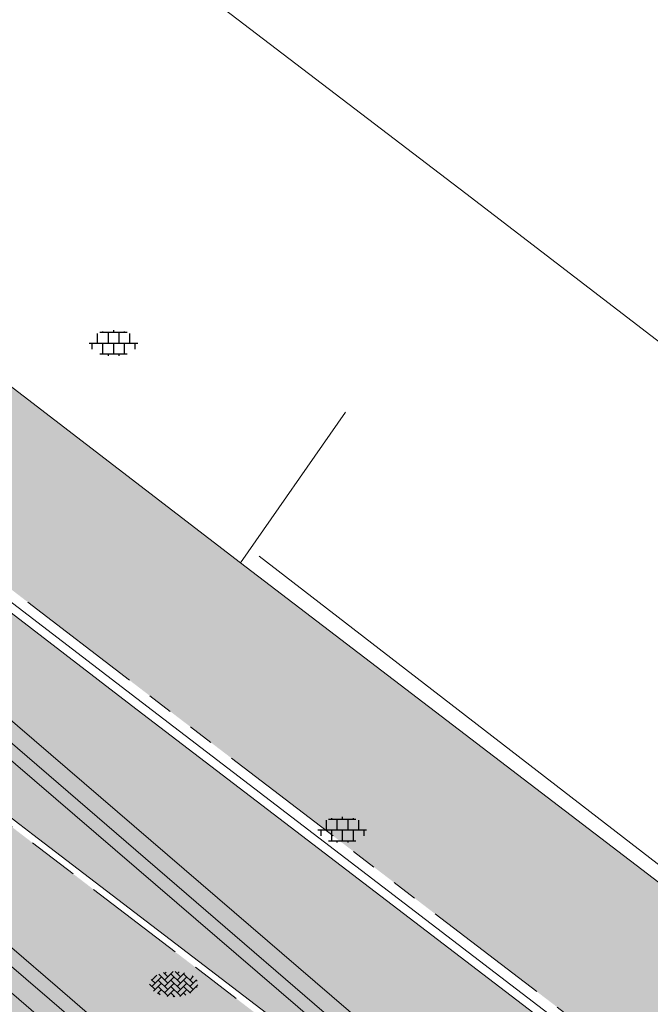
# Model space of a CAD drawing. Header units: metres. Extents: x 187916 to 189411, y 333285 to 334910.
# Tile 302 of 348: x 189008.23 to 189015.61, y 334000.91 to 334012.42. Entities that reach past the tile are written whole.
import ezdxf
from ezdxf.enums import TextEntityAlignment as Align

# ---------------------------------------------------------------- set-up
doc = ezdxf.new("R2010")
doc.units = ezdxf.units.M
doc.linetypes.add('VH-OPSLUITBAND_100X200', pattern=[16, 8, -2, 4, -2])
doc.linetypes.add('VH-TROTTOIRBAND_180-200', pattern=[20, 10, -2, 2, -2, 2, -2])
for name, color, linetype, lineweight in [('B-ME-IE-TERREINAFSCHEIDING_KUNSTMATIG_MUUR-G', 253, 'IE-TERREINAFSCHEIDING-KUNSTMATIG-DICHT', 18), ('B-ME-OG-BEBOUWING_HOOFDGEBOUW-G', 253, 'Continuous', 18), ('B-ME-VH-KANTOPSLUITING_ACHTERKANTBAND-G', 253, 'Continuous', 18), ('B-ME-VH-VERHARDING_ASFALT-G', 253, 'Continuous', 18), ('B-ME-VH-VERHARDING_BETONSTRAATSTEEN-G', 253, 'Continuous', 18), ('B-ME-VH-VERHARDING_BETONSTRAATSTEEN-S', 253, 'Continuous', 25), ('B-ME-VH-VERHARDING_TEGEL-G', 253, 'Continuous', 18), ('B-ME-VH-VERHARDING_TEGEL-S', 253, 'Continuous', 25), ('N-WE-GR-HAAG-HG01-A', 96, 'Continuous', 35), ('N-WE-VH-KANTOPSLUITING_OPSLUITBAND_80X200-G', 30, 'VH-OPSLUITBAND_100X200', 15), ('N-WE-VH-KANTOPSLUITING_RIJWIELPADBAND_4-12 200-G', 94, 'VH-TROTTOIRBAND_180-200', 15), ('N-WE-VH-KANTOPSLUITING_VOORKANTBAND-G', 7, 'Continuous', 15), ('N-WE-VH-KANTVERHARDING_STREKLAAG_BSS-G', 60, 'Continuous', 18), ('N-WE-VH-VERHARDING_BETONSTRAATSTEEN-ROOD-A', 11, 'Continuous', 18), ('N-WE-VH-VERHARDING_TEGEL-A', 254, 'Continuous', 5)]:
    doc.layers.add(name, color=color, linetype=linetype, lineweight=lineweight)
doc.styles.add('NLCS-ISO', font='NLCS-ISO.ttf')
doc.linetypes.add('IE-TERREINAFSCHEIDING-KUNSTMATIG-DICHT', pattern='A,8,-1,[82,NLCS.SHX,S=0.75,R=90,X=0,Y=0],-1', length=10)

# ---------------------------------------------------------------- blocks, each defined once
blk = doc.blocks.new('SVH-TEGEL_300X300_DUN_LINT_KL-SO')
for p, q in [((-1.900843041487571, 1.499999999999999), (1.90084304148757, 1.499999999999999)), ((-1.5, 1.624087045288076), (-1.5, 1.499999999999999)), ((-0.7499999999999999, 1.5), (-0.7500000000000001, 1.377682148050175e-16)), ((3.325515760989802e-16, 1.810386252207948), (2.755364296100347e-16, 1.499999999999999)), ((0.7500000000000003, 1.499999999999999), (0.7500000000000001, -1.247991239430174e-15)), ((1.5, 1.624087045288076), (1.5, 1.499999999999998)), ((-2.25, 1.355676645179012), (-2.25, -6.969183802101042e-16)), ((0, 0), (-2.755364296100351e-16, -1.500000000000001)), ((2.25, 1.355676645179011), (2.25, -4.133046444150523e-16)), ((-3.39489953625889, -4.866106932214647e-16), (3.39489953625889, -1.733835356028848e-15)), ((-3, -3.055132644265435e-15), (-3.000000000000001, -0.8474312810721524)), ((-1.5, -8.346865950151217e-16), (-1.5, -1.500000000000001)), ((1.5, -2.495982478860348e-15), (1.5, -1.500000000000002)), ((2.999999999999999, -2.495982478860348e-15), (2.999999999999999, -0.8474312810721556)), ((-1.900843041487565, -1.500000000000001), (1.900843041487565, -1.500000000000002)), ((-0.7500000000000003, -1.499999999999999), (-0.7500000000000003, -1.765655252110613)), ((0.7499999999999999, -1.500000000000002), (0.7499999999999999, -1.765655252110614))]:
    blk.add_line(p, q)
blk = doc.blocks.new('SVH-BSS_KEIFORMAAT_KEPER-SO')
at = {"ltscale": 0.1}
for p, q in [((-2.477046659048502, 2.477046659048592), (-1.484924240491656, 1.484924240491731)), ((-2.227386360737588, 0.7424621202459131), (-0.2128896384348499, 2.756958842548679)), ((-2.227386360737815, 2.227386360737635), (-1.846044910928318, 2.608727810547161)), ((0.2160084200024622, 2.753840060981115), (1.484924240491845, 1.484924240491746)), ((0.742462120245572, 2.227386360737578), (1.196639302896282, 2.681563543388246)), ((0.7424621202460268, 0.7424621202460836), (2.445993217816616, 2.445993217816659)), ((-5.336050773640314, 0.881278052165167), (-4.454772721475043, -7.582823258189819e-14)), ((-5.197234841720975, 0.7424621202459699), (-4.025666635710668, 1.914030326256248)), ((-5.197234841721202, -0.7424621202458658), (-2.969848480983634, 1.48492424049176)), ((-4.812064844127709, -1.842216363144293), (-2.969848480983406, 3.785860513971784e-14)), ((-4.564991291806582, 1.595142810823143), (-4.454772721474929, 1.484924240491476)), ((-3.712310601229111, 0.7424621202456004), (-1.484924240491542, -1.484924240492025)), ((-3.597206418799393, 2.112282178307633), (-1.484924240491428, -2.747801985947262e-13)), ((-2.227386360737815, -0.7424621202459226), (-2.463584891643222e-13, 1.484924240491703)), ((-2.227386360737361, -2.227386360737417), (2.083888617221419e-13, 2.083888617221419e-13)), ((-0.7424621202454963, 2.227386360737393), (1.484924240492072, -2.321476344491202e-13)), ((-0.7424621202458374, 0.7424621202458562), (1.484924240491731, -1.48492424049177)), ((0.7424621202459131, -0.7424621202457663), (2.969848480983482, 1.48492424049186)), ((0.7424621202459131, -2.227386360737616), (2.969848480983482, 9.43689570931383e-15)), ((2.227386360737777, 2.22738636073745), (4.454772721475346, -1.753042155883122e-13)), ((2.227386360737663, 0.7424621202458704), (4.454772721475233, -1.484924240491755)), ((3.7123106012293, 0.7424621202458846), (4.50164561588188, 1.531797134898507)), ((3.7123106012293, -0.7424621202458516), (5.246882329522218, 0.7921096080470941)), ((4.221158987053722, 1.718537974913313), (4.45477272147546, 1.484924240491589)), ((5.197234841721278, 0.7424621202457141), (5.392160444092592, 0.5475365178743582)), ((-5.734817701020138, -0.2048792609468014), (-4.454772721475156, -1.484924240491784)), ((-3.894231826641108, -2.40930758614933), (-2.969848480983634, -1.484924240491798)), ((-3.712310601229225, -0.742462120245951), (-1.484924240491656, -2.969848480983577)), ((-3.712310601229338, -2.227386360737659), (-3.270758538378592, -2.668938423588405)), ((-1.594092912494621, -3.079017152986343), (9.470202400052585e-14, -1.484924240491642)), ((-0.74246212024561, -0.74246212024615), (1.484924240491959, -2.969848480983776)), ((-0.7424621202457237, -2.227386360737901), (0.2141389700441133, -3.18398745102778)), ((1.364972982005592, -3.089799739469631), (2.969848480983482, -1.484924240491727)), ((2.227386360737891, -0.7424621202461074), (3.843627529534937, -2.358703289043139)), ((2.22738636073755, -2.227386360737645), (2.78091825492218, -2.780918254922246)), ((3.712310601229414, -2.227386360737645), (5.574234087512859, -0.3654628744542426)), ((5.197234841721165, -0.7424621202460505), (5.40549668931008, -0.950723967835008)), ((-0.2171522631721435, -3.18700074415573), (9.470202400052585e-14, -2.969848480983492))]:
    blk.add_line(p, q, dxfattribs=at)
at = {"style": 'NLCS-ISO'}
blk.add_attdef('FORMAAT', text='', height=1.8, dxfattribs=at).set_placement((-5.834817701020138, -0.2150483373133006), align=Align.MIDDLE_RIGHT)
blk.add_attdef('KLEUR', text='', height=1.8, dxfattribs=at).set_placement((5.824648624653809, -0.2150483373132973), align=Align.MIDDLE_LEFT)
at = {"style": 'NLCS-ISO', "flags": 1}
blk.add_attdef('FUNCTIE', text='', height=1.8, dxfattribs=at).set_placement((0.1159930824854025, -3.584775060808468), align=Align.MIDDLE_CENTER)
blk = doc.blocks.new('DTM')
at = {"layer": 'B-ME-IE-TERREINAFSCHEIDING_KUNSTMATIG_MUUR-G', "ltscale": 0.2, "flags": 128}
blk.add_lwpolyline([(189017.2330000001, 334001.3620000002), (189011.0320000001, 334006.1490000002)], dxfattribs=at)
at = {"layer": 'B-ME-OG-BEBOUWING_HOOFDGEBOUW-G', "ltscale": 0.2, "flags": 128}
blk.add_lwpolyline([(189019.8969999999, 334005.446), (189013.4500000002, 334010.3870000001), (189006.6369179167, 334015.5828661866), (189005.1708484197, 334013.700602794), (189003.5467608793, 334011.6430277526), (188980.1239999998, 334029.7280000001), (188957.9560000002, 334047.1269999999)], dxfattribs=at)
at = {"layer": 'B-ME-VH-KANTOPSLUITING_ACHTERKANTBAND-G', "ltscale": 0.2, "flags": 128}
for points in [[(189015.7570000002, 333997.6699999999), (189006.6639999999, 334005.4819999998), (189001.0609999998, 334010.2629999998), (188993.6510000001, 334016.648), (188982.3020000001, 334026.3109999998), (188968.7599999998, 334035.8259999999), (188968.9419999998, 334036.0640000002), (188966.5380000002, 334037.8390000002), (188966.361, 334037.6069999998), (188955.9330000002, 334045.4980000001), (188956.1179999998, 334045.727), (188946.5219999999, 334052.9750000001), (188946.3500000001, 334052.7429999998), (188939.1039999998, 334058.2060000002), (188931.5789999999, 334063.8870000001)], [(189013.0299999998, 333995.094), (189012.474, 333995.563), (189007.534, 333999.811), (189004.2680000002, 334002.6469999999), (189004.1880000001, 334002.7919999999), (189004.2480000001, 334002.9789999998), (189004.7769999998, 334003.6140000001), (189004.9509999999, 334003.7000000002), (189005.1030000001, 334003.6540000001), (189008.447, 334000.766), (189014.1519999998, 333995.8700000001)]]:
    blk.add_lwpolyline(points, dxfattribs=at)
at = {"layer": 'B-ME-VH-VERHARDING_ASFALT-G', "ltscale": 0.2, "flags": 128}
for points in [[(189015.5120000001, 333997.4169999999), (189006.5079999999, 334005.145), (189000.8700000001, 334009.943), (188993.4339999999, 334016.3730000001), (188982.0729999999, 334026.0380000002), (188968.5750000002, 334035.5019999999), (188966.102, 334037.327), (188955.7080000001, 334045.2199999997), (188946.1359999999, 334052.4589999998), (188938.9070000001, 334057.8939999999), (188931.3799999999, 334063.6039999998)], [(189005.46, 334003.8659999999), (189008.672, 334001.106), (189014.375, 333996.176)]]:
    blk.add_lwpolyline(points, dxfattribs=at)
at = {"layer": 'B-ME-VH-VERHARDING_BETONSTRAATSTEEN-G', "ltscale": 0.2, "flags": 128}
for points in [[(189015.6099999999, 333997.5249999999), (189006.588, 334005.2910000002), (189000.9670000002, 334010.0779999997), (188993.5559999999, 334016.4890000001), (188982.1430000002, 334026.176), (188968.6630000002, 334035.6499999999), (188966.213, 334037.469), (188955.8330000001, 334045.324), (188946.2259999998, 334052.5699999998), (188939.0049999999, 334058.0460000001), (188931.4589999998, 334063.73)], [(189013.0189999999, 333994.787), (189012.362, 333995.351), (189007.346, 333999.701), (189004.1009999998, 334002.477), (189003.9589999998, 334002.8289999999), (189004.0630000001, 334003.1129999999), (189004.6209999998, 334003.7689999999), (189004.9330000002, 334003.9410000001), (189005.2489999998, 334003.8199999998), (189008.575, 334000.965), (189014.2829999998, 333996.054)]]:
    blk.add_lwpolyline(points, dxfattribs=at)
at = {"layer": 'B-ME-VH-VERHARDING_TEGEL-G', "ltscale": 0.2, "flags": 128}
for points in [[(189003.5467608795, 334011.6430277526), (189010.8130000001, 334006.0690000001), (189017.1639999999, 334001.219), (189017.9679999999, 334000.6129999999)], [(189010.8130000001, 334006.0690000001), (189012.04, 334007.8319999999)]]:
    blk.add_lwpolyline(points, dxfattribs=at)
at = {"layer": 'B-ME-VH-VERHARDING_BETONSTRAATSTEEN-S', "xscale": 0.05, "yscale": 0.05, "zscale": 0.05}
blk.add_blockref('SVH-BSS_KEIFORMAAT_KEPER-SO', (189010.035239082, 334001.1528804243), dxfattribs=at)
at = {"layer": 'B-ME-VH-VERHARDING_TEGEL-S', "xscale": 0.084, "yscale": 0.084, "zscale": 0.084}
for p in [(189009.325, 334008.639), (189012.0042495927, 334002.9457095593)]:
    blk.add_blockref('SVH-TEGEL_300X300_DUN_LINT_KL-SO', p, dxfattribs=at)
blk = doc.blocks.new('ontwerp Wilhelmina- & Engelenkampstraat')
at = {"layer": 'N-WE-GR-HAAG-HG01-A', "transparency": 33554610}
h = blk.add_hatch(color=256, dxfattribs=at)
h.dxf.hatch_style = 1
h.paths.add_polyline_path([(189008.3332143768, 334002.8290797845), (189005.6440105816, 334004.8920034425), (189004.4758560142, 334003.3692104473), (189004.5709358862, 334003.2959998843, 0.4147434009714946), (189004.6260394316, 334002.8749426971), (189004.7053829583, 334002.8140772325), (189005.4331694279, 334002.2841403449), (189005.4316477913, 334002.2821567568), (189006.9960750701, 334001.082063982), (189013.1995204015, 333996.3447454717), (189014.6384666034, 333998.0140154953)])
at = {"layer": 'N-WE-VH-VERHARDING_BETONSTRAATSTEEN-ROOD-A', "transparency": 33554610}
h = blk.add_hatch(color=11, dxfattribs=at)
h.dxf.hatch_style = 1
h.paths.add_polyline_path([(188869.5391943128, 334112.4118962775, -0.02620629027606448), (188867.538569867, 334114.1179885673), (188853.9228214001, 334127.0204414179, 0.04370225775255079), (188850.9305713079, 334129.3967060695), (188826.6630971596, 334145.4284130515, -0.05105103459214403), (188822.7067715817, 334148.6660172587), (188822.0136661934, 334149.3909158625, -0.0200226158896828), (188820.7145883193, 334150.9239998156), (188820.1125301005, 334151.7276482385), (188819.5628727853, 334152.5668123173), (188819.0124277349, 334153.4073864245, 0.07020777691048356), (188816.0095224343, 334157.1791280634, -0.1686779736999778), (188815.0708171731, 334158.9832733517), (188815.0851893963, 334159.7321906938, 0.05995219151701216), (188814.1906564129, 334155.1319891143, -0.614293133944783), (188815.0914211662, 334155.419406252, -0.004973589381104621), (188815.2987230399, 334155.2047594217, -0.2653390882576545), (188816.4739168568, 334150.3883250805, -0.6630616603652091), (188815.5045729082, 334150.2710622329, 0.06423418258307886), (188817.0500100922, 334148.2316676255, 0.02685832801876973), (188817.8425597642, 334147.5075175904), (188819.2767483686, 334149.678473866, 0.08029190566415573), (188825.6158065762, 334143.8431110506), (188842.2102962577, 334132.8803716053), (188849.8832807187, 334127.8114040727, -0.0437022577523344), (188852.6159292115, 334125.6412993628), (188866.2316776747, 334112.7388465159, 0.02620629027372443), (188868.383743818, 334110.9036077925), (188944.2779624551, 334052.763527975, 0.0009658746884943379), (188957.6763401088, 334042.4994688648, -0.009277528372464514), (188967.9621741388, 334034.3125750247, -0.003941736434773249), (188972.2391330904, 334030.719653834, 0.01791285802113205), (188977.9691012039, 334026.172978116), (188982.6371441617, 334022.7340118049), (189001.1071614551, 334008.4731075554), (189008.3818376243, 334002.8926076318), (189014.7463151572, 333998.0323153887), (189023.1492643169, 333991.6987492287, 0.04135942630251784), (189025.5236610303, 333990.1994726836), (189026.4236363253, 333989.7635317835, -0.5205333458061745), (189026.5869604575, 333988.9107620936), (189025.4586989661, 333987.7487147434, -0.3449410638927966), (189024.8112012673, 333987.6602222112, 0.016286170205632), (189027.1024584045, 333986.4205983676, 0.0307634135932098), (189028.2338991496, 333985.939765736, -0.5474886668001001), (189028.0315065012, 333986.8095316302), (189028.4109391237, 333987.1983381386, -0.4330998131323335), (189031.3280389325, 333987.1476770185), (189032.1379230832, 333986.2535649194, -0.643984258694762), (189031.7547922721, 333985.3678457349, 0.09389749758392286), (189035.3989444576, 333986.1274898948), (189034.2459540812, 333987.4575392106), (189033.5678682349, 333988.2397552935, 0.03136002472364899), (189034.5664557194, 333988.3286325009, 0.07386245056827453), (189036.8129803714, 333989.0209203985), (189037.6863054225, 333989.5080600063), (189038.0890000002, 333989.764), (189039.0210000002, 333990.3730000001), (189040.022664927, 333991.1545091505), (189038.8885358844, 333992.6081290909, -0.08053422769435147), (189036.0321564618, 333990.939552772), (189035.0795804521, 333990.627147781, -0.05017195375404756), (189033.0858050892, 333990.2913392), (189032.0786720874, 333990.2745015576, -0.04044432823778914), (189030.4580299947, 333990.4600773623, -0.04254247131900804), (189028.0046017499, 333991.1638956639), (189027.081067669, 333991.5517503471, -0.0335496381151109), (189025.3106536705, 333992.5144600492), (189024.480357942, 333993.0807405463, -0.003824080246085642), (189024.2958604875, 333993.2180032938, -0.005670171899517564), (189024.0565874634, 333993.3941318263), (189015.8947154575, 333999.5459905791), (189009.5366397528, 334004.4013940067), (189002.2659711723, 334009.9788196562), (188983.781345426, 334024.2510032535), (188979.0960425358, 334027.7026850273, -0.01791285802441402), (188973.4726836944, 334032.1647672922, 0.01321974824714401), (188958.8317906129, 334044.0077573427), (188955.6003083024, 334046.4832902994), (188949.8878724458, 334050.8594006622, 0.002705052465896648), (188945.4293292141, 334054.2749448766)])
at = {"layer": 'N-WE-VH-VERHARDING_TEGEL-A', "transparency": 33554610}
h = blk.add_hatch(color=256, dxfattribs=at)
h.dxf.hatch_style = 1
edge = h.paths.add_edge_path()
edge.add_line((189017.1639999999, 334001.219), (189010.8130000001, 334006.0690000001))
edge.add_line((189010.8130000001, 334006.0690000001), (189008.0686257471, 334008.1742456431))
edge.add_line((189008.0686257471, 334008.1742456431), (189006.9243549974, 334006.682587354))
edge.add_line((189006.9243549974, 334006.682587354), (189009.6703536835, 334004.5760955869))
edge.add_line((189009.6703536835, 334004.5760955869), (189016.0276881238, 333999.7212582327))
edge.add_line((189016.0276881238, 333999.7212582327), (189024.1890066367, 333993.569816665))
edge.add_arc((189031.9415471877, 334003.8553655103), 12.88000000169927, 232.9935214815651, 234.3047933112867)
edge.add_arc((189033.3615571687, 334005.2107529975), 14.81372547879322, 232.9029668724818, 233.780715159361)
edge.add_line((189024.6084638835, 333993.2596099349), (189025.4315592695, 333992.6982953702))
edge.add_arc((189033.3615571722, 334005.210752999), 14.81372548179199, 237.6347764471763, 238.0811826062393)
edge.add_line((189025.5292867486, 333992.6368911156), (189025.6759724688, 333992.9066448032))
edge.add_line((189025.6759724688, 333992.9066448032), (189025.8192871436, 333993.1701991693))
edge.add_line((189025.8192871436, 333993.1701991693), (189026.0828415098, 333993.0268844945))
edge.add_line((189026.0828415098, 333993.0268844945), (189026.3463958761, 333992.8835698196))
edge.add_line((189026.3463958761, 333992.8835698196), (189026.6099502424, 333992.7402551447))
edge.add_line((189026.6099502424, 333992.7402551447), (189026.8735046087, 333992.59694047))
edge.add_line((189026.8735046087, 333992.59694047), (189027.1370589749, 333992.4536257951))
edge.add_line((189027.1370589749, 333992.4536257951), (189027.4006133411, 333992.3103111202))
edge.add_line((189027.4006133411, 333992.3103111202), (189027.2572986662, 333992.046756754))
edge.add_line((189027.2572986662, 333992.046756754), (189027.1121229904, 333991.7797800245))
edge.add_arc((189033.3615571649, 334005.2107530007), 14.81372547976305, 245.0474325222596, 245.2926014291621)
edge.add_line((189027.169651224, 333991.7531617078), (189028.0879812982, 333991.3674925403))
edge.add_arc((189033.3615571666, 334005.2107529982), 14.81372547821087, 249.145712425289, 258.9802718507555)
edge.add_arc((189032.4135998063, 334000.3690177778), 9.880067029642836, 259.0092403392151, 268.0582613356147)
edge.add_line((189032.0788310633, 333990.4946239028), (189033.076727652, 333990.5112296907))
edge.add_arc((189032.4135998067, 334000.3690177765), 9.88006702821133, 273.8484567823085, 274.3346544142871)
edge.add_line((189033.1603534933, 333990.5172116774), (189033.1092479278, 333990.8206180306))
edge.add_line((189033.1092479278, 333990.8206180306), (189033.059418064, 333991.1164507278))
edge.add_line((189033.059418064, 333991.1164507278), (189033.3552507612, 333991.1662805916))
edge.add_line((189033.3552507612, 333991.1662805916), (189033.6510834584, 333991.2161104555))
edge.add_line((189033.6510834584, 333991.2161104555), (189033.9469161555, 333991.2659403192))
edge.add_line((189033.9469161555, 333991.2659403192), (189034.2427488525, 333991.3157701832))
edge.add_line((189034.2427488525, 333991.3157701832), (189034.5385815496, 333991.3656000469))
edge.add_line((189034.5385815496, 333991.3656000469), (189034.8344142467, 333991.4154299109))
edge.add_line((189034.8344142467, 333991.4154299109), (189034.8842441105, 333991.1195972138))
edge.add_line((189034.8842441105, 333991.1195972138), (189034.9353496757, 333990.8161908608))
edge.add_arc((189032.4135998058, 334000.369017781), 9.880067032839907, 284.7875761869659, 285.2741120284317)
edge.add_line((189035.0163770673, 333990.837948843), (189035.960830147, 333991.1476898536))
edge.add_arc((189032.3110614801, 334000.5878431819), 10.1211316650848, 291.137586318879, 309.5312864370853)
edge.add_line((189038.7531564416, 333992.781645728), (189037.9019007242, 333993.8727052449))
edge.add_line((189037.9019007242, 333993.8727052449), (189036.6159999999, 333992.9029999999))
edge.add_line((189036.6159999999, 333992.9029999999), (189035.452, 333992.2800000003))
edge.add_line((189035.452, 333992.2800000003), (189034.719, 333991.9789999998))
edge.add_line((189034.719, 333991.9789999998), (189034.3080000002, 333991.8820000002))
edge.add_line((189034.3080000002, 333991.8820000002), (189032.6430000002, 333993.7820000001))
edge.add_line((189032.6430000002, 333993.7820000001), (189030.5929999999, 333993.7230000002))
edge.add_line((189030.5929999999, 333993.7230000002), (189028.5950000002, 333993.915))
edge.add_line((189028.5950000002, 333993.915), (189026.3650000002, 333994.2179999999))
edge.add_line((189026.3650000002, 333994.2179999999), (189025.9019999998, 333994.5159999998))
edge.add_line((189025.9019999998, 333994.5159999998), (189022.9369999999, 333996.8190000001))
edge.add_line((189022.9369999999, 333996.8190000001), (189019.9870000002, 333999.0660000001))
edge.add_line((189019.9870000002, 333999.0660000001), (189017.9679999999, 334000.6129999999))
edge.add_line((189017.9679999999, 334000.6129999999), (189017.1639999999, 334001.219))
h.paths.add_polyline_path([(189026.6005861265, 333992.9292846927), (189026.9358715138, 333993.2745469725), (189027.1448712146, 333993.4897657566), (189027.4365849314, 333993.7901598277), (189027.8670224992, 333993.3721604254), (189027.5753087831, 333993.0717663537), (189027.3663090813, 333992.8565475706), (189027.0310236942, 333992.5112852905)], flags=0)
h.paths.add_polyline_path([(189026.6005861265, 333992.9292846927), (189027.4365849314, 333993.7901598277), (189027.8670224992, 333993.3721604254), (189027.0310236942, 333992.5112852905)], flags=16)
edge = h.paths.add_edge_path(flags=16)
edge.add_arc((189028.1599448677, 333993.668684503), 0.1000000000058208, 0, 360)
edge = h.paths.add_edge_path(flags=16)
edge.add_arc((189030.3117227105, 333993.4335956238), 0.1000000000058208, 0, 360)
h.paths.add_polyline_path([(189031.4475897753, 333993.0309973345), (189031.6707471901, 333993.2314986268), (189031.8939046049, 333993.4319999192), (189032.0944058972, 333993.2088425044), (189032.2949071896, 333992.9856850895), (189032.4954084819, 333992.7625276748), (189032.6959097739, 333992.5393702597), (189032.5843310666, 333992.4391196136), (189032.7848323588, 333992.2159621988), (189032.9853336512, 333991.9928047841), (189033.1858349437, 333991.7696473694), (189033.386336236, 333991.5464899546), (189033.1631788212, 333991.3459886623), (189032.9626775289, 333991.5691460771), (189032.7621762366, 333991.7923034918), (189032.5616749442, 333992.0154609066), (189032.3611736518, 333992.2386183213), (189032.2495949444, 333992.1383676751), (189032.0490936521, 333992.3615250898), (189031.84859236, 333992.5846825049), (189031.6480910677, 333992.8078399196)], flags=0)
h.paths.add_polyline_path([(189031.4475897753, 333993.0309973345), (189031.8939046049, 333993.4319999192), (189032.6959097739, 333992.5393702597), (189032.5843310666, 333992.4391196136), (189033.386336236, 333991.5464899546), (189033.1631788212, 333991.3459886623), (189032.3611736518, 333992.2386183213), (189032.2495949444, 333992.1383676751)], flags=16)
at = {"layer": 'N-WE-VH-KANTOPSLUITING_OPSLUITBAND_80X200-G', "ltscale": 0.15, "flags": 128}
blk.add_lwpolyline([(189025.4866912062, 333990.1285503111, -0.04136484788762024), (189023.1012100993, 333991.6347898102), (189014.6979614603, 333997.9685816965), (189008.3332143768, 334002.8290797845), (189001.0583694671, 334008.4097091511), (188982.5889672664, 334022.6701384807), (188977.9216510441, 334026.1085694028, -0.01791285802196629), (188972.1871941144, 334030.6588069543, 0.01321974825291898), (188957.6276895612, 334042.4359619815), (188954.3962072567, 334044.9114949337), (188944.2320672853, 334052.6979102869), (188876.5310800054, 334104.561423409), (188876.4104708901, 334104.6538181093), (188868.335093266, 334110.8401009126, -0.02620629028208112), (188866.1766506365, 334112.6807773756), (188852.5609021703, 334125.5832302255, 0.04370225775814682), (188849.8391842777, 334127.7446545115), (188825.5717101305, 334143.7763614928, -0.07926277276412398), (188819.2825308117, 334149.5420904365), (188818.0312329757, 334147.6479791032)], format="xyb", dxfattribs=at)
at = {"layer": 'N-WE-VH-KANTOPSLUITING_RIJWIELPADBAND_4-12 200-G', "ltscale": 0.15, "flags": 128}
blk.add_lwpolyline([(188823.2371218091, 334148.4528235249, 0.04576076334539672), (188826.784362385, 334145.6119743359), (188851.0518365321, 334129.5802673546, -0.04370225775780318), (188854.0741457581, 334127.1801315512), (188867.6898942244, 334114.2776787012, 0.02620629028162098), (188869.6729833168, 334112.5865402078), (188945.5626458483, 334054.449950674, -0.002704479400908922), (188950.0221338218, 334051.0336827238), (188955.7340973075, 334046.657934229), (188958.9655796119, 334044.1824012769, -0.01321974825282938), (188973.6155158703, 334032.3320962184, 0.01791285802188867), (188979.2265304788, 334027.8798089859), (188983.9138318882, 334024.426654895), (189002.4001491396, 334010.153165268), (189009.6703536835, 334004.5760955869), (189016.0276881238, 333999.7212582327), (189024.1890066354, 333993.569816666, 0.005721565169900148), (189024.4264114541, 333993.3951009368, 0.003801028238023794), (189024.6070828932, 333993.2606215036)], format="xyb", dxfattribs=at)
at = {"layer": 'N-WE-VH-KANTOPSLUITING_VOORKANTBAND-G', "ltscale": 0.2, "flags": 128}
blk.add_lwpolyline([(188817.9644834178, 334147.6920755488), (188819.2767483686, 334149.678473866, 0.08029190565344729), (188825.6158065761, 334143.8431110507), (188849.8832807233, 334127.8114040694, -0.04370225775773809), (188852.6159292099, 334125.6412993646), (188866.2316776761, 334112.7388465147, 0.02620629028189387), (188868.3837438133, 334110.903607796), (188944.2807178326, 334052.7614171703), (188954.444857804, 334044.9750018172), (188957.6763401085, 334042.499468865, -0.01321974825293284), (188972.2391330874, 334030.7196538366, 0.01791285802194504), (188977.9691012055, 334026.1729781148), (188982.6371441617, 334022.7340118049), (189001.1071614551, 334008.4731075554), (189008.3818376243, 334002.8926076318), (189014.7463151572, 333998.0323153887), (189023.1493625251, 333991.6986752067, 0.0413648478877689), (189025.5236704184, 333990.1994906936)], format="xyb", dxfattribs=at)
at = {"layer": 'N-WE-VH-KANTOPSLUITING_VOORKANTBAND-G', "flags": 128}
blk.add_lwpolyline([(188823.1538682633, 334148.3664010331, 0.04576076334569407), (188826.7182177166, 334145.511849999), (188850.9856918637, 334129.4801430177, -0.04370225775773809), (188853.9916051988, 334127.0930278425), (188867.6073536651, 334114.1905749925, 0.02620629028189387), (188869.6000074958, 334112.4912798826), (188945.4899276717, 334054.3544929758, -0.002704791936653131), (188949.9489003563, 334050.9386197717), (188955.6611214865, 334046.5626739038), (188958.8926037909, 334044.0871409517, -0.0132197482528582), (188973.5376074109, 334032.2408258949, 0.01791285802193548), (188979.155355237, 334027.7831959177), (188983.8415665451, 334024.3308449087), (189002.3269611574, 334010.0580676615), (189009.5974188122, 334004.4808038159), (189015.9551575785, 333999.6256576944), (189024.1167779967, 333993.4739885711, 0.005693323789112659), (189024.3552020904, 333993.2985019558, 0.003844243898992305), (189024.5394331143, 333993.1614258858)], format="xyb", dxfattribs=at)
at = {"layer": 'N-WE-VH-KANTVERHARDING_STREKLAAG_BSS-G', "flags": 128}
blk.add_lwpolyline([(188869.5391943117, 334112.4118962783), (188945.4293292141, 334054.2749448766, -0.002705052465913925), (188949.8878724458, 334050.8594006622), (188955.6003083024, 334046.4832902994), (188958.8317906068, 334044.0077573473, -0.01321974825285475), (188973.4726836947, 334032.1647672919, 0.01791285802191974), (188979.0960425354, 334027.7026850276), (188983.781345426, 334024.2510032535), (189002.2659711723, 334009.9788196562), (189009.5366397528, 334004.4013940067), (189015.8947154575, 333999.5459905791), (189024.0565874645, 333993.3941318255, 0.005670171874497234), (189024.2958604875, 333993.2180032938, 0.003824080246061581), (189024.480357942, 333993.0807405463), (189025.3106536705, 333992.5144600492, 0.03354963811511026), (189027.081067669, 333991.5517503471), (189028.0046017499, 333991.1638956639, 0.04254247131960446), (189030.4580299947, 333990.4600773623, 0.04044432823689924), (189032.0786720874, 333990.2745015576), (189033.0858050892, 333990.2913392, 0.05017195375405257), (189035.0795804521, 333990.627147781), (189036.0321564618, 333990.939552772, 0.08053422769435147), (189038.8885358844, 333992.6081290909)], format="xyb", dxfattribs=at)

msp = doc.modelspace()

# ---------------------------------------------------------------- block references
msp.add_blockref('DTM', (0, 0))

# ---------------------------------------------------------------- next in the draw order: block references
msp.add_blockref('ontwerp Wilhelmina- & Engelenkampstraat', (0, 0))

doc.saveas('drawing.dxf')
